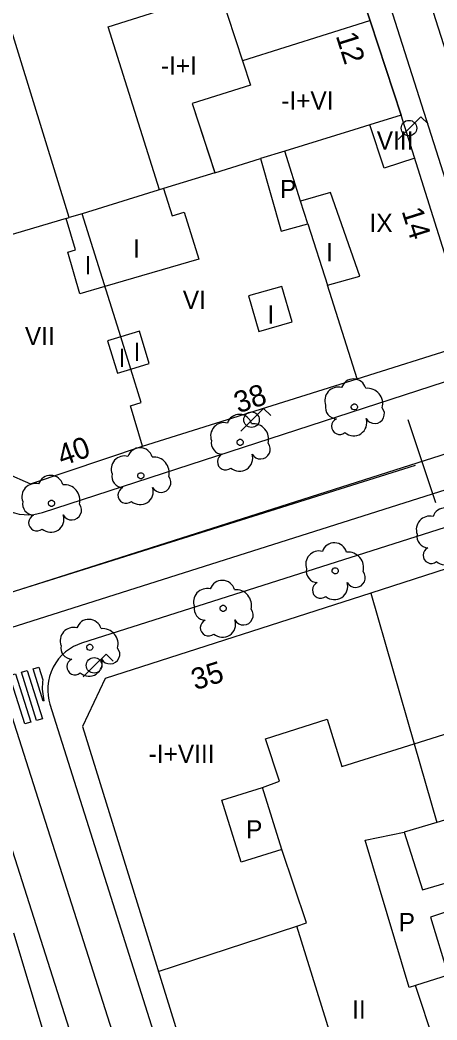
# Model space of a CAD drawing. Extents: x 282771 to 285132, y 4823109 to 4825496.
# Drawn here: x 284782.6 to 284816.8, y 4823695.5 to 4823777.7 of the extents above; entities that cross this region are included whole.
import ezdxf

# ---------------------------------------------------------------- set-up
doc = ezdxf.new("R2010")
doc.units = 0
for name, color, linetype in [('ACERA-BORDILLO', 7, 'Continuous'), ('ARBOL', 7, 'Continuous'), ('CALLE-EJE', 7, 'Continuous'), ('EDIFICIO', 7, 'Continuous'), ('FAROLA', 7, 'Continuous'), ('INTERIOR-EDIFICIO', 7, 'Continuous'), ('MEDIANERA', 7, 'Continuous'), ('NUM-LOCAL', 7, 'Continuous'), ('NUM-PORTAL', 7, 'Continuous'), ('PASO-PEATONES', 7, 'Continuous'), ('SENAL-VIARIA', 7, 'Continuous'), ('TXT-ALTURA-EDIFICIO', 7, 'Continuous')]:
    doc.layers.add(name, color=color, linetype=linetype)

msp = doc.modelspace()

# ---------------------------------------------------------------- linework, layer by layer
at = {"layer": 'ACERA-BORDILLO'}
for points in [[(284762.196, 4823795.554), (284779.345, 4823739.848), (284779.468, 4823739.507), (284779.626, 4823739.167), (284779.822, 4823738.834), (284780.055, 4823738.513), (284780.325, 4823738.211), (284780.63, 4823737.934), (284780.964, 4823737.687), (284781.325, 4823737.475), (284781.706, 4823737.302), (284782.1, 4823737.171), (284782.502, 4823737.081), (284782.904, 4823737.034), (284783.301, 4823737.028), (284783.686, 4823737.059), (284784.055, 4823737.125), (284784.405, 4823737.221), (284818.497, 4823748.304)], [(284821.072, 4823753.321), (284807.626, 4823795.554)], [(284822.794, 4823737.666), (284787.62, 4823726.47)], [(284787.62, 4823726.47), (284787.283, 4823726.346), (284786.947, 4823726.186), (284786.619, 4823725.99), (284786.304, 4823725.757), (284786.007, 4823725.489), (284785.734, 4823725.187), (284785.491, 4823724.856), (284785.282, 4823724.5), (284785.111, 4823724.124), (284784.981, 4823723.735), (284784.891, 4823723.338), (284784.843, 4823722.941), (284784.835, 4823722.549), (284784.863, 4823722.168), (284784.926, 4823721.802), (284785.019, 4823721.454), (284826.485, 4823590.068)], [(284779.013, 4823718.49), (284820.197, 4823589.07)]]:
    msp.add_lwpolyline(points, dxfattribs=at)
at = {"layer": 'ARBOL'}
for centre, major_axis, start_param, end_param in [((284809.936, 4823747.144), (0.583, 0.859), 5.581715, 8.125394), ((284808.676, 4823746.414), (0.616, 0.907), 0.342054, 2.525884), ((284811.066, 4823746.144), (0.715, 1.053), 5.047478, 6.980718), ((284808.566, 4823745.844), (-0.525, -0.774), 5.10972, 6.846905), ((284811.676, 4823745.314), (-0.447, -0.659), 5.814196, 9.13082), ((284800.566, 4823744.233), (0.584, 0.859), 5.582072, 8.125751), ((284808.806, 4823744.294), (-0.377, -0.556), 4.152193, 7.568427), ((284809.946, 4823744.594), (-0.61, -0.898), 6.163122, 8.7632), ((284799.306, 4823743.503), (0.616, 0.907), 0.342411, 2.526242), ((284801.696, 4823743.233), (0.715, 1.053), 5.047835, 6.981075), ((284792.406, 4823741.493), (0.584, 0.859), 5.582399, 8.126078), ((284799.196, 4823742.933), (-0.526, -0.774), 5.110078, 6.847263), ((284802.306, 4823742.403), (-0.448, -0.659), 5.814553, 9.131177), ((284791.146, 4823740.763), (0.617, 0.907), 0.342737, 2.526568), ((284793.536, 4823740.493), (0.715, 1.052), 5.048161, 6.981402), ((284799.436, 4823741.383), (-0.378, -0.556), 4.152551, 7.568784), ((284800.576, 4823741.683), (-0.61, -0.898), 6.16348, 8.763557), ((284785.076, 4823739.223), (0.584, 0.859), 5.582677, 8.126356), ((284791.036, 4823740.193), (-0.526, -0.774), 5.110404, 6.847589), ((284794.146, 4823739.663), (-0.448, -0.659), 5.81488, 9.131504), ((284783.816, 4823738.493), (0.617, 0.907), 0.343016, 2.526846), ((284786.206, 4823738.223), (0.716, 1.052), 5.04844, 6.98168), ((284791.276, 4823738.643), (-0.378, -0.556), 4.152877, 7.569111), ((284792.416, 4823738.943), (-0.61, -0.898), 6.163806, 8.763884), ((284783.706, 4823737.923), (-0.526, -0.773), 5.110682, 6.847867), ((284786.816, 4823737.393), (-0.448, -0.659), 5.815158, 9.131782), ((284817.446, 4823736.544), (0.583, 0.859), 5.581908, 8.125586), ((284783.946, 4823736.373), (-0.378, -0.556), 4.153155, 7.569389), ((284785.086, 4823736.673), (-0.611, -0.898), 6.164084, 8.764162), ((284816.186, 4823735.814), (0.616, 0.907), 0.342246, 2.526077), ((284816.076, 4823735.244), (-0.525, -0.774), 5.109913, 6.847098), ((284807.106, 4823732.953), (0.616, 0.907), 0.342596, 2.526427), ((284808.366, 4823733.683), (0.584, 0.859), 5.582257, 8.125936), ((284816.316, 4823733.694), (-0.377, -0.556), 4.152386, 7.56862), ((284817.456, 4823733.994), (-0.61, -0.898), 6.163315, 8.763393), ((284809.496, 4823732.683), (0.715, 1.053), 5.04802, 6.981261), ((284806.996, 4823732.383), (-0.526, -0.774), 5.110263, 6.847448), ((284799.165, 4823730.593), (0.584, 0.859), 5.582619, 8.126298), ((284810.106, 4823731.853), (-0.448, -0.659), 5.814738, 9.131363), ((284797.905, 4823729.863), (0.617, 0.907), 0.342958, 2.526789), ((284800.295, 4823729.593), (0.716, 1.052), 5.048382, 6.981622), ((284807.236, 4823730.833), (-0.378, -0.556), 4.152736, 7.56897), ((284808.376, 4823731.133), (-0.61, -0.898), 6.163665, 8.763743), ((284797.795, 4823729.293), (-0.526, -0.773), 5.110625, 6.84781), ((284800.905, 4823728.763), (-0.448, -0.659), 5.8151, 9.131724), ((284788.215, 4823727.393), (0.584, 0.858), 5.583033, 8.126712), ((284798.035, 4823727.743), (-0.378, -0.556), 4.153098, 7.569331), ((284799.175, 4823728.043), (-0.61, -0.898), 6.164027, 8.764104), ((284786.955, 4823726.663), (0.617, 0.907), 0.343372, 2.527203), ((284789.345, 4823726.393), (0.716, 1.052), 5.048796, 6.982036), ((284786.845, 4823726.093), (-0.526, -0.773), 5.111039, 6.848224), ((284789.955, 4823725.563), (-0.448, -0.659), 5.815514, 9.132139), ((284787.085, 4823724.543), (-0.378, -0.555), 4.153512, 7.569745), ((284788.225, 4823724.843), (-0.611, -0.897), 6.164441, 8.764519)]:
    msp.add_ellipse(centre, major_axis=major_axis, ratio=0.999978, start_param=start_param, end_param=end_param, dxfattribs=at)
for centre, major_axis in [((284810.006, 4823745.884), (0.143, 0.211)), ((284800.636, 4823742.973), (0.143, 0.211)), ((284792.476, 4823740.233), (0.143, 0.211)), ((284785.146, 4823737.963), (0.143, 0.21)), ((284808.436, 4823732.423), (0.143, 0.211)), ((284799.235, 4823729.333), (0.143, 0.21)), ((284788.285, 4823726.133), (0.143, 0.21))]:
    msp.add_ellipse(centre, major_axis=major_axis, ratio=0.999978, dxfattribs=at)
at = {"layer": 'CALLE-EJE'}
for points in [[(284827.093, 4823745.095), (284787.437, 4823869.445)], [(284778.906, 4823729.732), (284827.093, 4823745.095)], [(284778.906, 4823729.732), (284826.244, 4823581.042)]]:
    msp.add_lwpolyline(points, dxfattribs=at)
at = {"layer": 'EDIFICIO'}
for points in [[(284764.156, 4823795.554), (284767.516, 4823784.534), (284775.526, 4823758.273), (284775.546, 4823758.173), (284780.716, 4823741.353), (284781.416, 4823740.443), (284783.426, 4823739.573), (284792.626, 4823742.653), (284810.236, 4823748.194), (284818.746, 4823750.874), (284819.406, 4823752.204), (284813.846, 4823769.864), (284809.446, 4823783.324), (284805.466, 4823795.494), (284805.447, 4823795.554), (284802.406, 4823805.214), (284800.256, 4823812.064), (284791.877, 4823838.724), (284785.287, 4823859.705), (284782.127, 4823861.454), (284749.177, 4823852.914), (284747.577, 4823850.074), (284754.256, 4823828.124), (284764.156, 4823795.554)], [(284822.026, 4823734.034), (284811.366, 4823730.593), (284789.545, 4823723.563), (284787.685, 4823719.613), (284805.775, 4823661.233), (284808.155, 4823653.593), (284811.515, 4823642.793), (284814.855, 4823632.342)], [(284818.404, 4823588.032), (284815.614, 4823596.422), (284813.124, 4823603.932), (284808.024, 4823619.342), (284805.724, 4823626.812), (284801.015, 4823642.182), (284798.275, 4823650.612), (284795.255, 4823659.943), (284791.735, 4823670.843), (284788.955, 4823679.863), (284785.905, 4823689.783), (284782.065, 4823702.653)]]:
    msp.add_lwpolyline(points, dxfattribs=at)
at = {"layer": 'FAROLA'}
for p, q in [((284815.468, 4823769.726), (284814.528, 4823768.796)), ((284816.058, 4823769.136), (284815.468, 4823769.726)), ((284814.528, 4823768.796), (284813.598, 4823767.856)), ((284802.546, 4823745.767), (284801.606, 4823744.837)), ((284803.136, 4823745.177), (284802.546, 4823745.767)), ((284801.606, 4823744.837), (284800.676, 4823743.897)), ((284789.625, 4823725.577), (284788.685, 4823724.647)), ((284790.215, 4823724.987), (284789.625, 4823725.577)), ((284788.685, 4823724.647), (284787.755, 4823723.707))]:
    msp.add_line(p, q, dxfattribs=at)
for centre in [(284814.488, 4823768.796), (284801.566, 4823744.837), (284788.645, 4823724.647)]:
    msp.add_circle(centre, 0.638, dxfattribs=at)
at = {"layer": 'INTERIOR-EDIFICIO'}
for points in [[(284798.954, 4823780.019), (284801.472, 4823772.314), (284796.696, 4823770.826), (284798.559, 4823765.135), (284794.336, 4823763.824), (284795.046, 4823761.594), (284796.036, 4823761.904), (284797.246, 4823758.024), (284789.536, 4823755.773), (284787.486, 4823755.173), (284786.476, 4823758.613), (284787.106, 4823758.793), (284786.362, 4823761.377), (284786.592, 4823761.445), (284778.376, 4823788.144)], [(284804.286, 4823766.904), (284802.297, 4823766.288), (284803.996, 4823760.324), (284806.187, 4823760.924), (284807.79, 4823755.885), (284810.466, 4823756.624), (284808.036, 4823763.494), (284805.593, 4823762.793), (284804.286, 4823766.904)], [(284801.326, 4823755.004), (284802.166, 4823752.084), (284804.896, 4823752.874), (284804.056, 4823755.794), (284801.326, 4823755.004)], [(284793.176, 4823749.463), (284792.376, 4823752.123), (284790.828, 4823751.644), (284789.746, 4823751.323), (284790.556, 4823748.663), (284791.656, 4823748.993), (284793.176, 4823749.463)], [(284817.215, 4823664.853), (284805.285, 4823703.223), (284806.085, 4823703.493), (284804.065, 4823709.503), (284800.725, 4823708.463), (284799.125, 4823713.563), (284802.465, 4823714.613), (284803.865, 4823715.143), (284802.715, 4823718.623), (284807.785, 4823720.223), (284808.985, 4823716.343), (284814.915, 4823718.203), (284820.735, 4823720.033)], [(284819.815, 4823712.654), (284816.775, 4823711.723), (284814.105, 4823710.933), (284815.585, 4823706.213), (284818.375, 4823707.033)], [(284819.095, 4823704.913), (284816.255, 4823703.963), (284817.705, 4823699.202)]]:
    msp.add_lwpolyline(points, dxfattribs=at)
at = {"layer": 'MEDIANERA'}
for p, q in [((284811.249, 4823777.601), (284800.83, 4823774.319)), ((284796.683, 4823770.831), (284798.553, 4823765.149)), ((284798.559, 4823765.135), (284802.297, 4823766.288)), ((284794.336, 4823763.824), (284787.666, 4823761.764)), ((284806.187, 4823760.924), (284805.593, 4823762.793)), ((284786.362, 4823761.377), (284775.546, 4823758.173)), ((284787.666, 4823761.764), (284786.592, 4823761.446)), ((284810.236, 4823748.194), (284807.79, 4823755.885)), ((284804.065, 4823709.503), (284802.465, 4823714.613)), ((284793.895, 4823699.483), (284805.285, 4823703.223)), ((284817.705, 4823699.202), (284815.025, 4823698.343)), ((284817.325, 4823691.443), (284815.025, 4823698.343))]:
    msp.add_line(p, q, dxfattribs=at)
for points in [[(284798.954, 4823780.019), (284809.446, 4823783.324), (284813.846, 4823769.864), (284811.284, 4823769.071)], [(284794.009, 4823763.723), (284789.796, 4823777.134), (284793.784, 4823778.39), (284798.384, 4823779.839)], [(284811.284, 4823769.071), (284809.964, 4823768.662), (284804.286, 4823766.904)], [(284814.956, 4823766.334), (284812.456, 4823765.504), (284811.284, 4823769.071)], [(284792.626, 4823742.653), (284791.636, 4823745.973), (284792.516, 4823746.243), (284791.656, 4823748.994), (284790.828, 4823751.644), (284787.666, 4823761.764)], [(284811.366, 4823730.593), (284814.917, 4823718.204), (284816.775, 4823711.723)], [(284815.025, 4823698.343), (284814.505, 4823698.183), (284810.895, 4823710.273), (284814.105, 4823710.933)]]:
    msp.add_lwpolyline(points, dxfattribs=at)
at = {"layer": 'PASO-PEATONES'}
for points in [[(284783.635, 4823724.36), (284784.115, 4823724.499), (284784.442, 4823723.47), (284784.408, 4823723.292), (284784.374, 4823722.696), (284784.514, 4823721.724), (284784.475, 4823721.711)], [(284781.712, 4823723.805), (284782.193, 4823723.944), (284783.447, 4823719.989), (284782.967, 4823719.851)], [(284782.674, 4823724.083), (284783.154, 4823724.222), (284784.408, 4823720.267), (284783.928, 4823720.128)]]:
    msp.add_lwpolyline(points, close=True, dxfattribs=at)
at = {"layer": 'SENAL-VIARIA'}
for p, q in [((284651.05, 4823686.149), (285054.516, 4823814.504)), ((284814.4, 4823744.846), (284816.674, 4823738.022)), ((284776.007, 4823728.821), (284815.035, 4823741.089))]:
    msp.add_line(p, q, dxfattribs=at)

# ---------------------------------------------------------------- texts
at = {"layer": 'NUM-LOCAL'}
msp.add_text('40', height=1.75, rotation=19.4255, dxfattribs=at).set_placement((284786.016, 4823741.007))
at = {"layer": 'NUM-PORTAL'}
for s, rotation, p in [('12', 287.4794, (284808.466, 4823776.393)), ('14', 287.4794, (284813.866, 4823761.99)), ('38', 18.70062, (284800.481, 4823745.346)), ('35', 17.48062, (284796.941, 4823722.591))]:
    msp.add_text(s, height=1.75, rotation=rotation, dxfattribs=at).set_placement(p)
at = {"layer": 'TXT-ALTURA-EDIFICIO'}
for s, rotation, p in [('-I+I', 0.0006, (284794.123, 4823773.183)), ('-I+VI', 0.0006, (284804.004, 4823770.311)), ('VIII', 0.0006, (284811.845, 4823767.034)), ('P', 0.0006, (284803.9, 4823763.044)), ('IX', 0.0006, (284811.249, 4823760.254)), ('I', 0.0006, (284791.845, 4823758.164)), ('I', 0.0006, (284807.695, 4823757.864)), ('I', 0.0006, (284787.865, 4823756.783)), ('VI', 0.0006, (284795.926, 4823753.934)), ('I', 0.0006, (284802.875, 4823752.724)), ('VII', 0.0006, (284782.966, 4823750.963)), ('I', 0.0006, (284790.655, 4823749.163)), ('I', 0.0006, (284791.885, 4823749.663)), ('-I+VIII', 0.00059, (284793.123, 4823716.633)), ('P', 0.00059, (284801.12, 4823710.423)), ('P', 0.00059, (284813.64, 4823702.803)), ('II', 0.00059, (284809.824, 4823695.623))]:
    msp.add_text(s, height=1.5, rotation=rotation, dxfattribs=at).set_placement(p)

doc.saveas('drawing.dxf')
